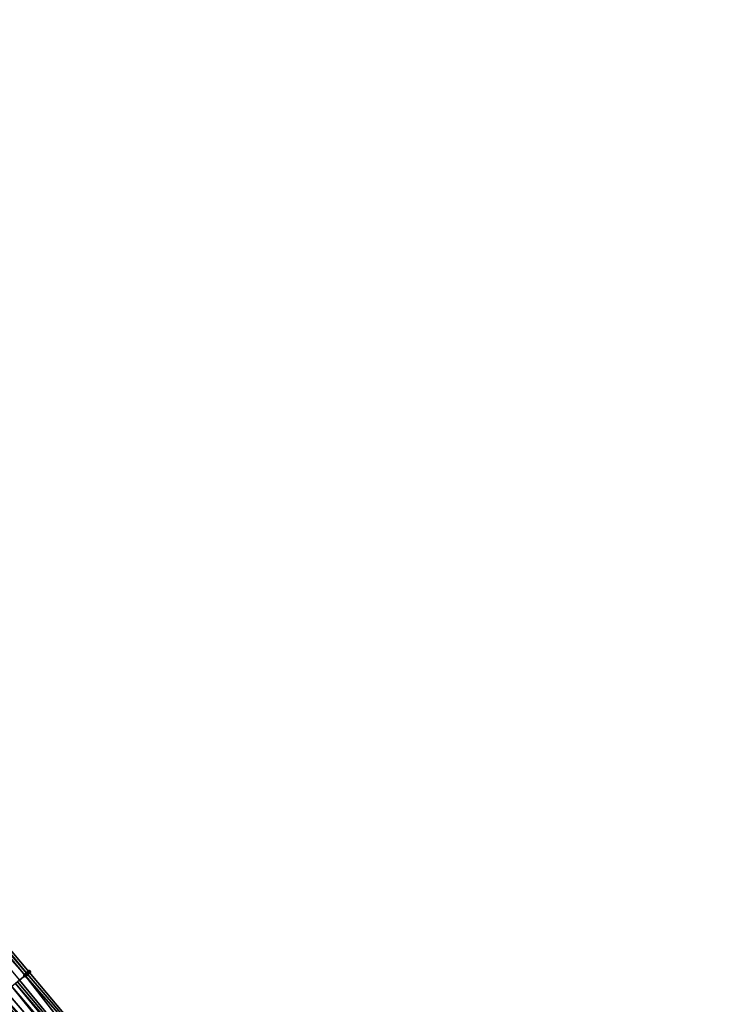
# Model space of a CAD drawing. Header units: feet. Extents: x 2004186 to 2014793, y 836912 to 864902.
# Tile 464 of 656: x 2007849 to 2007906, y 851481 to 851559. Entities that reach past the tile are written whole.
import ezdxf

# ---------------------------------------------------------------- set-up
doc = ezdxf.new("R2010")
doc.units = ezdxf.units.FT
doc.header["$LTSCALE"] = 100
doc.header["$MEASUREMENT"] = 0
doc.layers.add('I-77 SB_MM21-27-Surface-Border', color=7, linetype='Continuous')
doc.layers.add('I-77 SB_MM21-27-Surface-TIN', color=7, linetype='Continuous')
doc.layers.add('Road Shots', color=4, linetype='Continuous', lineweight=200)
doc.layers.add('Road X-Section', color=30, linetype='Continuous', lineweight=13)

msp = doc.modelspace()

# ---------------------------------------------------------------- linework, layer by layer
at = {"layer": 'I-77 SB_MM21-27-Surface-Border', "color": 3, "linetype": 'ByBlock', "lineweight": -2}
msp.add_polyline3d([(2007771.785840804, 851574.226251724, 433.721839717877), (2007784.359459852, 851558.6478275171, 433.6747839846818), (2007797.531852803, 851543.5932292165, 433.5899301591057), (2007810.551148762, 851528.4099401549, 433.5146721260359), (2007823.876611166, 851513.4840653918, 433.4091519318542), (2007837.048867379, 851498.4296298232, 433.2690395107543), (2007849.915049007, 851483.1176706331, 433.1962789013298), (2007862.781279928, 851467.8056527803, 433.1434309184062), (2007876.565888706, 851453.2661024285, 432.934903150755), (2007888.514192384, 851437.2025006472, 433.0035607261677), (2007901.701624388, 851422.1613235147, 432.8718819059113), (2007914.27722043, 851406.6047273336, 432.7900002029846), (2007926.699946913, 851390.9191701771, 432.7554523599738), (2007939.275635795, 851375.3624637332, 432.7097808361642), (2007952.004267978, 851359.9346306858, 432.6455419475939), (2007964.579924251, 851344.3779629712, 432.5871516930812), (2007977.767407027, 851329.336725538, 432.475256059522), (2007990.798725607, 851314.140096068, 432.4224696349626)], dxfattribs=at)
at = {"layer": 'I-77 SB_MM21-27-Surface-TIN', "color": 128, "linetype": 'ByBlock', "lineweight": -2}
for points in [[(2007837.048867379, 851498.4296298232, 433.2690395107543), (2007836.742700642, 851498.1722158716, 433.2991460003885), (2007849.761973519, 851482.988954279, 433.2145182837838)], [(2007837.048867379, 851498.4296298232, 433.2690395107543), (2007849.761973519, 851482.988954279, 433.2145182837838), (2007849.915049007, 851483.1176706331, 433.1962789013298)], [(2007836.742700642, 851498.1722158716, 433.2991460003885), (2007836.283464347, 851497.7860785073, 433.3498897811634), (2007849.608890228, 851482.8602472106, 433.2296031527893)], [(2007836.283464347, 851497.7860785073, 433.3498897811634), (2007849.149648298, 851482.4741165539, 433.2780684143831), (2007849.608890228, 851482.8602472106, 433.2296031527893)], [(2007836.742700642, 851498.1722158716, 433.2991460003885), (2007849.608890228, 851482.8602472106, 433.2296031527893), (2007849.761973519, 851482.988954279, 433.2145182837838)], [(2007849.149648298, 851482.4741165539, 433.2780684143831), (2007848.996562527, 851482.345412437, 433.2921505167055), (2007861.862782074, 851467.0334081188, 433.2347062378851)], [(2007849.608890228, 851482.8602472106, 433.2296031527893), (2007849.149648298, 851482.4741165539, 433.2780684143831), (2007861.862782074, 851467.0334081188, 433.2347062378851)], [(2007849.761973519, 851482.988954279, 433.2145182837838), (2007849.608890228, 851482.8602472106, 433.2296031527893), (2007862.781279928, 851467.8056527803, 433.1434309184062)], [(2007849.608890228, 851482.8602472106, 433.2296031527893), (2007861.862782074, 851467.0334081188, 433.2347062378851), (2007862.781279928, 851467.8056527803, 433.1434309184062)], [(2007849.915049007, 851483.1176706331, 433.1962789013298), (2007849.761973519, 851482.988954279, 433.2145182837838), (2007862.781279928, 851467.8056527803, 433.1434309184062)], [(2007848.53728281, 851481.9593267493, 433.3253389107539), (2007848.078037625, 851481.5731999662, 433.3724882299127), (2007861.097323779, 851466.3899225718, 433.2932152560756)], [(2007848.843448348, 851482.2167421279, 433.2947473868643), (2007848.53728281, 851481.9593267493, 433.3253389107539), (2007861.556574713, 851466.7760425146, 433.2483888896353)], [(2007848.53728281, 851481.9593267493, 433.3253389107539), (2007861.097323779, 851466.3899225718, 433.2932152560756), (2007861.556574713, 851466.7760425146, 433.2483888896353)], [(2007848.996562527, 851482.345412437, 433.2921505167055), (2007848.843448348, 851482.2167421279, 433.2947473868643), (2007861.862782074, 851467.0334081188, 433.2347062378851)], [(2007848.843448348, 851482.2167421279, 433.2947473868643), (2007861.709686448, 851466.9047157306, 433.2448041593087), (2007861.862782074, 851467.0334081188, 433.2347062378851)], [(2007848.843448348, 851482.2167421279, 433.2947473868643), (2007861.556574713, 851466.7760425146, 433.2483888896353), (2007861.709686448, 851466.9047157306, 433.2448041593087)], [(2007847.465677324, 851481.0584039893, 433.4218555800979), (2007847.159420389, 851480.8010973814, 433.4154952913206), (2007860.025589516, 851465.4891530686, 433.3376694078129)], [(2007847.618791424, 851481.1870743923, 433.4192267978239), (2007847.465677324, 851481.0584039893, 433.4218555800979), (2007860.484972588, 851465.8751157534, 433.3462669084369)], [(2007847.465677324, 851481.0584039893, 433.4218555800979), (2007860.331854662, 851465.7464499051, 433.3473486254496), (2007860.484972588, 851465.8751157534, 433.3462669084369)], [(2007847.465677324, 851481.0584039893, 433.4218555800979), (2007860.025589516, 851465.4891530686, 433.3376694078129), (2007860.331854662, 851465.7464499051, 433.3473486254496)], [(2007847.7718895, 851481.3157638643, 433.4101198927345), (2007847.618791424, 851481.1870743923, 433.4192267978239), (2007860.484972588, 851465.8751157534, 433.3462669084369)], [(2007848.078037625, 851481.5731999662, 433.3724882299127), (2007847.7718895, 851481.3157638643, 433.4101198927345), (2007861.097323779, 851466.3899225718, 433.2932152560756)], [(2007847.7718895, 851481.3157638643, 433.4101198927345), (2007860.484972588, 851465.8751157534, 433.3462669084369), (2007861.097323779, 851466.3899225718, 433.2932152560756)], [(2007847.006318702, 851480.6724122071, 433.4231422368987), (2007846.853227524, 851480.5437145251, 433.4350382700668), (2007859.872479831, 851465.3604774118, 433.342083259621)], [(2007847.006318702, 851480.6724122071, 433.4231422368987), (2007859.872479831, 851465.3604774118, 433.342083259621), (2007847.082088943, 851480.7360986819, 433.4193577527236)], [(2007847.159420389, 851480.8010973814, 433.4154952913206), (2007847.082088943, 851480.7360986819, 433.4193577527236), (2007859.961248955, 851465.4350803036, 433.3395242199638)], [(2007859.872479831, 851465.3604774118, 433.342083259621), (2007859.961248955, 851465.4350803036, 433.3395242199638), (2007847.082088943, 851480.7360986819, 433.4193577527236)], [(2007847.159420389, 851480.8010973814, 433.4154952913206), (2007859.961248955, 851465.4350803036, 433.3395242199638), (2007860.025589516, 851465.4891530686, 433.3376694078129)]]:
    msp.add_3dface(points, dxfattribs=at)
at = {"layer": 'Road Shots', "lineweight": 100}
for p in [(2007849.608890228, 851482.8602472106, 433.2296031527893), (2007849.761973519, 851482.988954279, 433.2145182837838), (2007849.915049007, 851483.1176706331, 433.1962789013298)]:
    msp.add_point(p, dxfattribs=at)
at = {"layer": 'Road X-Section', "extrusion": (-0.643308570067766, 0.7655973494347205, 0.003844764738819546), "elevation": -639772.1742460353, "flags": 128}
msp.add_lwpolyline([(-2084953.570306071, 2892.978952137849), (-2084953.770306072, 2892.986362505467), (-2084954.170306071, 2892.997821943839), (-2084954.770306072, 2893.023092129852), (-2084955.370306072, 2893.047067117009), (-2084955.770306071, 2893.068457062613), (-2084955.970306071, 2893.074092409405), (-2084956.170306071, 2893.074991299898), (-2084956.370306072, 2893.078621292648), (-2084956.570306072, 2893.085376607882), (-2084956.970306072, 2893.106748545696), (-2084957.170306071, 2893.115912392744), (-2084957.370306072, 2893.122444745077), (-2084957.770306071, 2893.141473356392), (-2084957.970306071, 2893.139421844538), (-2084958.170306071, 2893.134112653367), (-2084958.370306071, 2893.141643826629), (-2084958.770306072, 2893.17919751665), (-2084958.970306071, 2893.188002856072), (-2084959.170306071, 2893.189777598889), (-2084959.370306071, 2893.195654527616), (-2084962.570306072, 2893.241299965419), (-2084963.770306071, 2893.261465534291), (-2084965.170306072, 2893.289200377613), (-2084966.570306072, 2893.312137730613), (-2084968.770306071, 2893.353587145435), (-2084969.570306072, 2893.368058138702), (-2084970.170306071, 2893.373603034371), (-2084970.370306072, 2893.372933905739), (-2084970.570306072, 2893.367997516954), (-2084970.770306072, 2893.372389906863), (-2084971.170306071, 2893.369904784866), (-2084972.170306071, 2893.355493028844), (-2084973.370306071, 2893.333845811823), (-2084974.370306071, 2893.319996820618), (-2084976.970306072, 2893.299240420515), (-2084978.370306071, 2893.285834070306), (-2084980.170306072, 2893.265420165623), (-2084981.170306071, 2893.250597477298), (-2084981.770306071, 2893.238296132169), (-2084982.170306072, 2893.234480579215), (-2084982.370306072, 2893.229918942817), (-2084982.570306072, 2893.218022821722), (-2084982.770306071, 2893.210375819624), (-2084983.170306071, 2893.216736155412), (-2084983.370306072, 2893.214107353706), (-2084983.570306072, 2893.205000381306), (-2084983.970306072, 2893.167368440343), (-2084984.570306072, 2893.120218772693), (-2084984.970306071, 2893.089627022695), (-2084985.170306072, 2893.087030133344), (-2084985.370306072, 2893.072947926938), (-2084985.970306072, 2893.024482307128), (-2084986.170306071, 2893.009397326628), (-2084986.370306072, 2892.991157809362)], dxfattribs=at)

doc.saveas('drawing.dxf')
